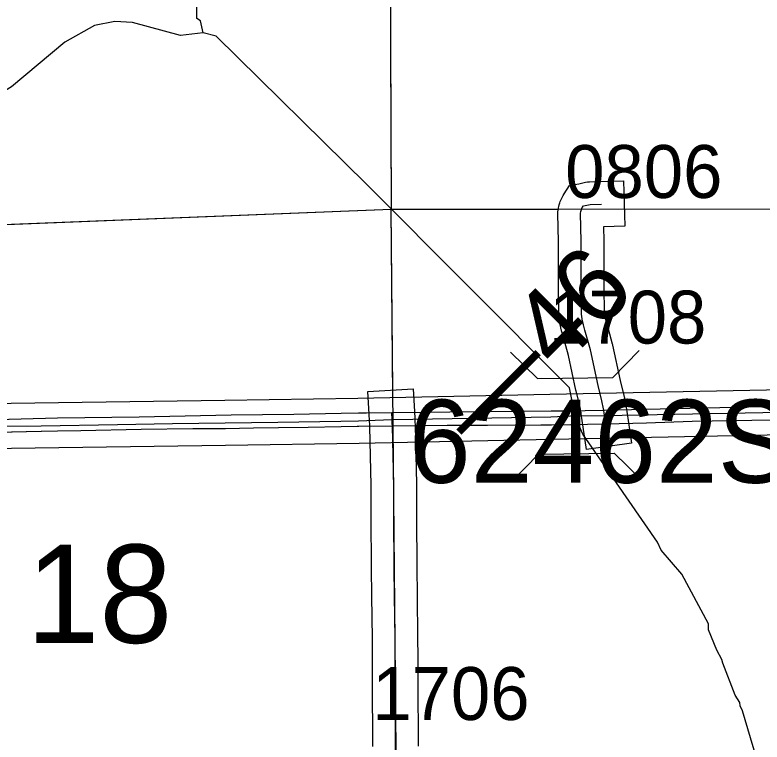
# Model space of a CAD drawing. Extents: x 23.6 to 68.7, y -63 to -29.
# Drawn here: x 33.122 to 34.111, y -42.413 to -41.451 of the extents above; entities that cross this region are included whole.
import ezdxf

# ---------------------------------------------------------------- set-up
doc = ezdxf.new("R2010")
doc.units = 0
for name, color, linetype in [('tdCoDivCarto', 7, 'Continuous'), ('tdCoHydroRiver', 7, 'Continuous'), ('tdCoPriCL', 7, 'Continuous'), ('tdCoPriDiv', 7, 'Continuous'), ('tdCoPrimary', 7, 'Continuous'), ('tdCoSecRdNmbr', 7, 'Continuous'), ('tdCoSecRteBand', 7, 'Continuous'), ('tdCoSecRteCL', 7, 'Continuous'), ('tdCoSectLine', 7, 'Continuous'), ('tdCoSectLinePart', 7, 'Continuous'), ('tdCoSectNmbr', 7, 'Continuous'), ('tdCoStrucDivPri', 7, 'Continuous'), ('tdCoStrucPriMaintName', 7, 'Continuous'), ('tdCoSurfGravel', 7, 'Continuous'), ('tdStHwyPriRefPost1', 7, 'Continuous')]:
    doc.layers.add(name, color=color, linetype=linetype)

msp = doc.modelspace()

# ---------------------------------------------------------------- linework, layer by layer
at = {"layer": 'tdCoDivCarto'}
for p, q in [((33.95644, -41.973), (33.90247, -41.97416)), ((34.05533, -41.97053), (33.95644, -41.973)), ((34.11106, -41.9693), (34.05533, -41.97053)), ((33.28616, -41.98286), (33.1779, -41.9846)), ((33.40774, -41.98064), (33.28616, -41.98286)), ((33.4911, -41.97941), (33.40774, -41.98064)), ((33.55353, -41.97829), (33.4911, -41.97941)), ((33.57664, -41.97787), (33.55353, -41.97829)), ((33.57664, -41.97787), (33.55353, -41.97829)), ((33.58727, -41.97768), (33.57664, -41.97787)), ((33.62058, -41.97729), (33.58727, -41.97768)), ((33.62258, -41.97727), (33.62058, -41.97729)), ((33.73524, -41.97595), (33.62258, -41.97727)), ((33.7811, -41.97571), (33.73524, -41.97595)), ((33.83176, -41.97519), (33.7811, -41.97571)), ((33.85763, -41.97492), (33.83176, -41.97519)), ((33.85763, -41.97492), (33.83176, -41.97519)), ((33.87679, -41.97472), (33.85763, -41.97492)), ((33.90134, -41.97419), (33.87679, -41.97472)), ((33.90148, -41.97419), (33.90134, -41.97419)), ((33.90247, -41.97416), (33.90148, -41.97419)), ((33.12982, -41.98557), (33.09643, -41.98643)), ((33.1779, -41.9846), (33.12982, -41.98557)), ((33.74759, -41.99347), (33.81812, -41.99322)), ((33.81812, -41.99322), (33.83197, -41.99305)), ((33.83197, -41.99305), (33.85783, -41.99274)), ((33.83197, -41.99305), (33.85783, -41.99274)), ((33.85783, -41.99274), (33.87978, -41.99248)), ((33.87978, -41.99248), (33.90286, -41.99197)), ((33.90286, -41.99197), (33.90392, -41.99195)), ((33.90392, -41.99195), (33.95795, -41.99075)), ((33.95795, -41.99075), (34.01862, -41.98853)), ((34.01862, -41.98853), (34.09753, -41.98706)), ((34.09753, -41.98706), (34.18088, -41.98558)), ((33.0968, -42.00278), (33.15648, -42.0016)), ((33.15648, -42.0016), (33.15663, -42.0016)), ((33.15663, -42.0016), (33.17811, -42.0013)), ((33.17811, -42.0013), (33.20876, -42.00087)), ((33.20876, -42.00087), (33.28866, -41.99914)), ((33.28866, -41.99914), (33.35697, -41.99791)), ((33.35697, -41.99791), (33.39692, -41.99815)), ((33.39692, -41.99815), (33.40062, -41.99808)), ((33.40062, -41.99808), (33.43736, -41.99741)), ((33.43736, -41.99741), (33.47043, -41.99685)), ((33.47043, -41.99685), (33.50987, -41.99618)), ((33.50987, -41.99618), (33.55382, -41.99551)), ((33.55382, -41.99551), (33.57497, -41.99519)), ((33.57497, -41.99519), (33.57693, -41.99516)), ((33.57693, -41.99516), (33.62152, -41.99452)), ((33.62152, -41.99452), (33.6228, -41.9945)), ((33.6228, -41.9945), (33.69383, -41.99347)), ((33.69383, -41.99347), (33.74759, -41.99347))]:
    msp.add_line(p, q, dxfattribs=at)
for points in [[(34.29878, -41.96813), (34.28367, -41.96761), (34.26444, -41.96738), (34.24522, -41.96757), (34.17642, -41.96831), (34.11106, -41.9693), (34.05533, -41.97053), (33.95644, -41.973), (33.90247, -41.97416)], [(34.29878, -41.96813), (34.28367, -41.96761), (34.26444, -41.96738), (34.24522, -41.96757), (34.17642, -41.96831), (34.11106, -41.9693), (34.05533, -41.97053), (33.95644, -41.973), (33.90247, -41.97416)], [(34.29878, -41.96813), (34.28367, -41.96761), (34.26444, -41.96738), (34.24522, -41.96757), (34.17642, -41.96831), (34.11106, -41.9693), (34.05533, -41.97053), (33.95644, -41.973), (33.90247, -41.97416)], [(33.55353, -41.97829), (33.4911, -41.97941), (33.40774, -41.98064), (33.28616, -41.98286), (33.1779, -41.9846), (33.12982, -41.98557), (33.09643, -41.98643)], [(33.55353, -41.97829), (33.4911, -41.97941), (33.40774, -41.98064), (33.28616, -41.98286), (33.1779, -41.9846), (33.12982, -41.98557), (33.09643, -41.98643)], [(33.55353, -41.97829), (33.4911, -41.97941), (33.40774, -41.98064), (33.28616, -41.98286), (33.1779, -41.9846), (33.12982, -41.98557), (33.09643, -41.98643)], [(33.57664, -41.97787), (33.55353, -41.97829)], [(33.57664, -41.97787), (33.55353, -41.97829)], [(33.62258, -41.97727), (33.62058, -41.97729), (33.58727, -41.97768), (33.57664, -41.97787)], [(33.62258, -41.97727), (33.62058, -41.97729), (33.58727, -41.97768), (33.57664, -41.97787)], [(33.62258, -41.97727), (33.62058, -41.97729), (33.58727, -41.97768), (33.57664, -41.97787)], [(33.83176, -41.97519), (33.7811, -41.97571), (33.73524, -41.97595), (33.62258, -41.97727)], [(33.83176, -41.97519), (33.7811, -41.97571), (33.73524, -41.97595), (33.62258, -41.97727)], [(33.83176, -41.97519), (33.7811, -41.97571), (33.73524, -41.97595), (33.62258, -41.97727)], [(33.85763, -41.97492), (33.83176, -41.97519)], [(33.85763, -41.97492), (33.83176, -41.97519)], [(33.90247, -41.97416), (33.90148, -41.97419), (33.90134, -41.97419), (33.87679, -41.97472), (33.85763, -41.97492)], [(33.90247, -41.97416), (33.90148, -41.97419), (33.90134, -41.97419), (33.87679, -41.97472), (33.85763, -41.97492)], [(33.90247, -41.97416), (33.90148, -41.97419), (33.90134, -41.97419), (33.87679, -41.97472), (33.85763, -41.97492)], [(33.6228, -41.9945), (33.69383, -41.99347), (33.74759, -41.99347), (33.81812, -41.99322), (33.83197, -41.99305)], [(33.6228, -41.9945), (33.69383, -41.99347), (33.74759, -41.99347), (33.81812, -41.99322), (33.83197, -41.99305)], [(33.6228, -41.9945), (33.69383, -41.99347), (33.74759, -41.99347), (33.81812, -41.99322), (33.83197, -41.99305)], [(33.83197, -41.99305), (33.85783, -41.99274)], [(33.83197, -41.99305), (33.85783, -41.99274)], [(33.85783, -41.99274), (33.87978, -41.99248), (33.90286, -41.99197)], [(33.85783, -41.99274), (33.87978, -41.99248), (33.90286, -41.99197)], [(33.85783, -41.99274), (33.87978, -41.99248), (33.90286, -41.99197)], [(33.90286, -41.99197), (33.90392, -41.99195), (33.95795, -41.99075), (34.01862, -41.98853), (34.09753, -41.98706), (34.18088, -41.98558), (34.25881, -41.98385), (34.29826, -41.98498)], [(33.90286, -41.99197), (33.90392, -41.99195), (33.95795, -41.99075), (34.01862, -41.98853), (34.09753, -41.98706), (34.18088, -41.98558), (34.25881, -41.98385), (34.29826, -41.98498)], [(33.90286, -41.99197), (33.90392, -41.99195), (33.95795, -41.99075), (34.01862, -41.98853), (34.09753, -41.98706), (34.18088, -41.98558), (34.25881, -41.98385), (34.29826, -41.98498)], [(33.0968, -42.00278), (33.15648, -42.0016), (33.15663, -42.0016)], [(33.0968, -42.00278), (33.15648, -42.0016), (33.15663, -42.0016)], [(33.0968, -42.00278), (33.15648, -42.0016), (33.15663, -42.0016)], [(33.15663, -42.0016), (33.17811, -42.0013), (33.20876, -42.00087), (33.28866, -41.99914), (33.35697, -41.99791), (33.39692, -41.99815), (33.40062, -41.99808)], [(33.15663, -42.0016), (33.17811, -42.0013), (33.20876, -42.00087), (33.28866, -41.99914), (33.35697, -41.99791), (33.39692, -41.99815), (33.40062, -41.99808)], [(33.15663, -42.0016), (33.17811, -42.0013), (33.20876, -42.00087), (33.28866, -41.99914), (33.35697, -41.99791), (33.39692, -41.99815), (33.40062, -41.99808)], [(33.40062, -41.99808), (33.43736, -41.99741), (33.47043, -41.99685)], [(33.40062, -41.99808), (33.43736, -41.99741), (33.47043, -41.99685)], [(33.40062, -41.99808), (33.43736, -41.99741), (33.47043, -41.99685)], [(33.47043, -41.99685), (33.50987, -41.99618), (33.55382, -41.99551)], [(33.47043, -41.99685), (33.50987, -41.99618), (33.55382, -41.99551)], [(33.47043, -41.99685), (33.50987, -41.99618), (33.55382, -41.99551)], [(33.55382, -41.99551), (33.57497, -41.99519), (33.57693, -41.99516)], [(33.55382, -41.99551), (33.57497, -41.99519), (33.57693, -41.99516)], [(33.55382, -41.99551), (33.57497, -41.99519), (33.57693, -41.99516)], [(33.57693, -41.99516), (33.62152, -41.99452), (33.6228, -41.9945)], [(33.57693, -41.99516), (33.62152, -41.99452), (33.6228, -41.9945)], [(33.57693, -41.99516), (33.62152, -41.99452), (33.6228, -41.9945)]]:
    msp.add_lwpolyline(points, dxfattribs=at)
at = {"layer": 'tdCoHydroRiver'}
for points in [[(33.37072, -41.4744), (33.36743, -41.45864), (33.36267, -41.45552), (33.36389, -41.21242)], [(33.37072, -41.4744), (33.34075, -41.4778), (33.27748, -41.46094), (33.25379, -41.45955), (33.227, -41.4645), (33.18772, -41.48692), (33.11715, -41.54589), (33.09045, -41.56189), (33.04797, -41.5796), (32.99278, -41.58636), (32.81747, -41.57514)], [(34.11103, -42.45974), (34.08507, -42.37156), (34.08186, -42.36527), (34.08182, -42.36053), (34.07543, -42.35111), (34.05931, -42.30863), (34.0577, -42.3039), (34.05128, -42.29133), (34.04001, -42.26458), (34.03995, -42.25669), (34.00469, -42.19068), (33.97761, -42.15932), (33.97278, -42.14832), (33.89773, -42.04), (33.87377, -42.00547), (33.86412, -41.98344), (33.85592, -41.94405), (33.587, -41.67471), (33.38812, -41.47899), (33.37072, -41.4744)]]:
    msp.add_lwpolyline(points, dxfattribs=at)
at = {"layer": 'tdCoPriCL'}
msp.add_lwpolyline([(33.09627, -41.99503), (33.15615, -41.99437), (33.25725, -41.99285), (33.33018, -41.99158), (33.40011, -41.99079), (33.46993, -41.98952), (33.55333, -41.98827), (33.57644, -41.98794), (33.62068, -41.98627), (33.6223, -41.98621), (33.83146, -41.98265), (33.85732, -41.98136), (33.90224, -41.98071), (34.20541, -41.97522)], dxfattribs=at)
at = {"layer": 'tdCoPriDiv'}
for points in [[(32.80142, -41.96898), (33.3997, -41.96078), (33.5757, -41.95794), (33.83, -41.95268), (34.20508, -41.94521), (34.29926, -41.94521), (34.36272, -41.95029), (34.45708, -41.96464), (34.51872, -41.97977), (34.77519, -42.05336), (34.85412, -42.08321), (34.89269, -42.10029), (34.951, -42.13072)], [(34.94537, -42.19636), (34.92169, -42.18307), (34.86633, -42.15422), (34.83114, -42.13864), (34.7565, -42.11041), (34.50268, -42.03762), (34.44519, -42.0235), (34.35519, -42.00982), (34.29714, -42.0052), (34.20582, -42.0052), (33.833, -42.01261), (33.57726, -42.01792), (33.40059, -42.02077), (32.80136, -42.02898)]]:
    msp.add_lwpolyline(points, dxfattribs=at)
at = {"layer": 'tdCoPrimary'}
for p, q in [((33.57664, -41.97787), (33.55353, -41.97829)), ((33.57664, -41.97787), (33.55353, -41.97829)), ((33.85763, -41.97492), (33.83176, -41.97519)), ((33.85763, -41.97492), (33.83176, -41.97519)), ((33.83197, -41.99305), (33.85783, -41.99274)), ((33.83197, -41.99305), (33.85783, -41.99274))]:
    msp.add_line(p, q, dxfattribs=at)
for points in [[(34.11106, -41.9693), (34.05533, -41.97053), (33.95644, -41.973), (33.90247, -41.97416), (33.90148, -41.97419), (33.90134, -41.97419), (33.87679, -41.97472), (33.85763, -41.97492), (33.83176, -41.97519), (33.7811, -41.97571), (33.73524, -41.97595), (33.62258, -41.97727), (33.62058, -41.97729), (33.58727, -41.97768), (33.57664, -41.97787), (33.55353, -41.97829), (33.4911, -41.97941), (33.40774, -41.98064), (33.28616, -41.98286), (33.1779, -41.9846), (33.12982, -41.98557), (33.09643, -41.98643)], [(34.29878, -41.96813), (34.28367, -41.96761), (34.26444, -41.96738), (34.24522, -41.96757), (34.17642, -41.96831), (34.11106, -41.9693), (34.05533, -41.97053), (33.95644, -41.973), (33.90247, -41.97416)], [(34.29878, -41.96813), (34.28367, -41.96761), (34.26444, -41.96738), (34.24522, -41.96757), (34.17642, -41.96831), (34.11106, -41.9693), (34.05533, -41.97053), (33.95644, -41.973), (33.90247, -41.97416)], [(33.55353, -41.97829), (33.4911, -41.97941), (33.40774, -41.98064), (33.28616, -41.98286), (33.1779, -41.9846), (33.12982, -41.98557), (33.09643, -41.98643)], [(33.55353, -41.97829), (33.4911, -41.97941), (33.40774, -41.98064), (33.28616, -41.98286), (33.1779, -41.9846), (33.12982, -41.98557), (33.09643, -41.98643)], [(33.62258, -41.97727), (33.62058, -41.97729), (33.58727, -41.97768), (33.57664, -41.97787)], [(33.62258, -41.97727), (33.62058, -41.97729), (33.58727, -41.97768), (33.57664, -41.97787)], [(33.83176, -41.97519), (33.7811, -41.97571), (33.73524, -41.97595), (33.62258, -41.97727)], [(33.83176, -41.97519), (33.7811, -41.97571), (33.73524, -41.97595), (33.62258, -41.97727)], [(33.90247, -41.97416), (33.90148, -41.97419), (33.90134, -41.97419), (33.87679, -41.97472), (33.85763, -41.97492)], [(33.90247, -41.97416), (33.90148, -41.97419), (33.90134, -41.97419), (33.87679, -41.97472), (33.85763, -41.97492)], [(33.0968, -42.00278), (33.15648, -42.0016), (33.15663, -42.0016), (33.17811, -42.0013), (33.20876, -42.00087), (33.28866, -41.99914), (33.35697, -41.99791), (33.39692, -41.99815), (33.40062, -41.99808), (33.43736, -41.99741), (33.47043, -41.99685), (33.50987, -41.99618), (33.55382, -41.99551), (33.57497, -41.99519), (33.57693, -41.99516), (33.62152, -41.99452), (33.6228, -41.9945), (33.69383, -41.99347), (33.74759, -41.99347), (33.81812, -41.99322), (33.83197, -41.99305), (33.85783, -41.99274), (33.87978, -41.99248), (33.90286, -41.99197), (33.90392, -41.99195), (33.95795, -41.99075), (34.01862, -41.98853), (34.09753, -41.98706), (34.18088, -41.98558)], [(33.6228, -41.9945), (33.69383, -41.99347), (33.74759, -41.99347), (33.81812, -41.99322), (33.83197, -41.99305)], [(33.6228, -41.9945), (33.69383, -41.99347), (33.74759, -41.99347), (33.81812, -41.99322), (33.83197, -41.99305)], [(33.85783, -41.99274), (33.87978, -41.99248), (33.90286, -41.99197)], [(33.85783, -41.99274), (33.87978, -41.99248), (33.90286, -41.99197)], [(33.90286, -41.99197), (33.90392, -41.99195), (33.95795, -41.99075), (34.01862, -41.98853), (34.09753, -41.98706), (34.18088, -41.98558), (34.25881, -41.98385), (34.29826, -41.98498)], [(33.90286, -41.99197), (33.90392, -41.99195), (33.95795, -41.99075), (34.01862, -41.98853), (34.09753, -41.98706), (34.18088, -41.98558), (34.25881, -41.98385), (34.29826, -41.98498)], [(33.0968, -42.00278), (33.15648, -42.0016), (33.15663, -42.0016)], [(33.0968, -42.00278), (33.15648, -42.0016), (33.15663, -42.0016)], [(33.15663, -42.0016), (33.17811, -42.0013), (33.20876, -42.00087), (33.28866, -41.99914), (33.35697, -41.99791), (33.39692, -41.99815), (33.40062, -41.99808)], [(33.15663, -42.0016), (33.17811, -42.0013), (33.20876, -42.00087), (33.28866, -41.99914), (33.35697, -41.99791), (33.39692, -41.99815), (33.40062, -41.99808)], [(33.40062, -41.99808), (33.43736, -41.99741), (33.47043, -41.99685)], [(33.40062, -41.99808), (33.43736, -41.99741), (33.47043, -41.99685)], [(33.47043, -41.99685), (33.50987, -41.99618), (33.55382, -41.99551)], [(33.47043, -41.99685), (33.50987, -41.99618), (33.55382, -41.99551)], [(33.55382, -41.99551), (33.57497, -41.99519), (33.57693, -41.99516)], [(33.55382, -41.99551), (33.57497, -41.99519), (33.57693, -41.99516)], [(33.57693, -41.99516), (33.62152, -41.99452), (33.6228, -41.9945)], [(33.57693, -41.99516), (33.62152, -41.99452), (33.6228, -41.9945)]]:
    msp.add_lwpolyline(points, dxfattribs=at)
at = {"layer": 'tdCoSecRteBand'}
for points in [[(33.87854, -42.02595), (33.87423, -41.99626), (33.87166, -41.9785), (33.87148, -41.97732), (33.86964, -41.96812), (33.86472, -41.94843), (33.86459, -41.94792), (33.86449, -41.94741), (33.85466, -41.90133), (33.84752, -41.87595), (33.84751, -41.87592), (33.8475, -41.87589), (33.84553, -41.86882), (33.84525, -41.86784), (33.84505, -41.86684), (33.84406, -41.86207), (33.84387, -41.86115), (33.84374, -41.86023), (33.84243, -41.85103), (33.84219, -41.84937), (33.84214, -41.84769), (33.84197, -41.84227), (33.84197, -41.84219), (33.84197, -41.84211), (33.84131, -41.81597), (33.8413, -41.8154), (33.8413, -41.81484), (33.84163, -41.78918), (33.8413, -41.75067), (33.84065, -41.71399), (33.8406, -41.71142), (33.84099, -41.70889), (33.8414, -41.70621), (33.84172, -41.70415), (33.84232, -41.70216), (33.8431, -41.69956), (33.8437, -41.69756), (33.84456, -41.69567), (33.8457, -41.6932), (33.84656, -41.69131), (33.84769, -41.68955), (33.84915, -41.68727), (33.85593, -41.67665), (33.86827, -41.67406), (33.87728, -41.67217), (33.87989, -41.67162), (33.88255, -41.67154), (33.8977, -41.67109), (33.92768, -41.67021), (33.92946, -41.73018), (33.90096, -41.73102), (33.9013, -41.74974), (33.9013, -41.74988), (33.9013, -41.75002), (33.90163, -41.78899), (33.90163, -41.7893), (33.90163, -41.78962), (33.90131, -41.81503), (33.90195, -41.84053), (33.90206, -41.8442), (33.90301, -41.85082), (33.9036, -41.85368), (33.90529, -41.85973), (33.91268, -41.88601), (33.91294, -41.88693), (33.91314, -41.88787), (33.92306, -41.93438), (33.92803, -41.95426), (33.9282, -41.95495), (33.92834, -41.95565), (33.93048, -41.96634), (33.93063, -41.96712), (33.93075, -41.96792), (33.93103, -41.96988), (33.93361, -41.98764), (33.93792, -42.01733), (33.87854, -42.02595)], [(33.5955, -42.41886), (33.59546, -42.40235), (33.59534, -42.34785), (33.59517, -42.3003), (33.59493, -42.27621), (33.59435, -42.21995), (33.5937, -42.18291), (33.59369, -42.18272), (33.59369, -42.18252), (33.59337, -42.11561), (33.59336, -42.11548), (33.59337, -42.11535), (33.59353, -42.07345), (33.59352, -42.07326), (33.59154, -41.99571), (33.5914, -41.99317), (33.59112, -41.9879), (33.59063, -41.97892), (33.589, -41.94896), (33.64891, -41.94571), (33.65054, -41.97566), (33.65103, -41.98464), (33.65132, -41.98992), (33.65132, -41.98993), (33.65132, -41.98993), (33.65148, -41.9929), (33.6515, -41.99333), (33.65151, -41.99375), (33.65351, -42.07181), (33.65351, -42.0719), (33.65351, -42.07199), (33.65352, -42.07263), (33.65353, -42.07298), (33.65353, -42.07333), (33.65337, -42.11545), (33.65369, -42.18204), (33.65435, -42.219), (33.65435, -42.21911), (33.65435, -42.21923), (33.65493, -42.2756), (33.65517, -42.29978), (33.65517, -42.29989), (33.65517, -42.29999), (33.65534, -42.34766), (33.65534, -42.34768), (33.65534, -42.3477), (33.65546, -42.40221), (33.6555, -42.41855)]]:
    msp.add_lwpolyline(points, dxfattribs=at)
at = {"layer": 'tdCoSecRteCL'}
for points in [[(33.90392, -41.99195), (33.90134, -41.97419), (33.90106, -41.97222), (33.89892, -41.96154), (33.89383, -41.94115), (33.8838, -41.89413), (33.8764, -41.86783), (33.87443, -41.86076), (33.87344, -41.85599), (33.87212, -41.84678), (33.87196, -41.84136), (33.8713, -41.81522), (33.87163, -41.78924), (33.8713, -41.75028), (33.87064, -41.71345), (33.87106, -41.71077), (33.87184, -41.70817), (33.87297, -41.70571), (33.87443, -41.70342), (33.88344, -41.70153), (33.89859, -41.70108)], [(33.62958, -42.71045), (33.62928, -42.69515), (33.62863, -42.62824), (33.62682, -42.51234), (33.6255, -42.41879), (33.62546, -42.40228), (33.62534, -42.34777), (33.62517, -42.30009), (33.62493, -42.27591), (33.62435, -42.21953), (33.62369, -42.18238), (33.62336, -42.11546), (33.62353, -42.07321), (33.62352, -42.07258), (33.62152, -41.99452), (33.62136, -41.99155), (33.62107, -41.98627), (33.62058, -41.97729)]]:
    msp.add_lwpolyline(points, dxfattribs=at)
at = {"layer": 'tdCoSectLine'}
for points in [[(33.61566, -40.70997), (33.61995, -41.70765)], [(32.68072, -41.74505), (33.61995, -41.70765)], [(33.61995, -41.70765), (34.62144, -41.70749)], [(33.62924, -42.71045), (33.61995, -41.70765)]]:
    msp.add_lwpolyline(points, dxfattribs=at)
at = {"layer": 'tdCoSectLinePart'}
for points in [[(33.61579, -40.73996), (33.61995, -41.70765)], [(32.71046, -41.74386), (33.61995, -41.70765)], [(33.61995, -41.70765), (33.84115, -41.70762)], [(33.62225, -41.95588), (33.61995, -41.70765)], [(33.92844, -41.7076), (34.34187, -41.70754)]]:
    msp.add_lwpolyline(points, dxfattribs=at)
at = {"layer": 'tdCoStrucDivPri'}
for points in [[(33.77768, -41.89713), (33.81354, -41.93198), (33.91353, -41.93053), (33.94837, -41.89467)], [(33.78014, -42.06783), (33.81498, -42.03197), (33.91497, -42.03052), (33.95083, -42.06537)]]:
    msp.add_lwpolyline(points, dxfattribs=at)
at = {"layer": 'tdCoSurfGravel'}
msp.add_line((33.62107, -41.98627), (33.62058, -41.97729), dxfattribs=at)
for points in [[(33.90392, -41.99195), (33.90134, -41.97419), (33.90106, -41.97222), (33.89892, -41.96154), (33.89383, -41.94115), (33.8838, -41.89413), (33.8764, -41.86783), (33.87443, -41.86076), (33.87344, -41.85599), (33.87212, -41.84678), (33.87196, -41.84136), (33.8713, -41.81522), (33.87163, -41.78924), (33.8713, -41.75028), (33.87064, -41.71345), (33.87106, -41.71077), (33.87184, -41.70817), (33.87297, -41.70571), (33.87443, -41.70342), (33.88344, -41.70153), (33.89859, -41.70108)], [(33.6255, -42.41879), (33.62546, -42.40228), (33.62534, -42.34777), (33.62517, -42.30009), (33.62493, -42.27591), (33.62435, -42.21953), (33.62369, -42.18238), (33.62336, -42.11546), (33.62353, -42.07321), (33.62352, -42.07258), (33.62152, -41.99452), (33.62136, -41.99155), (33.62107, -41.98627)]]:
    msp.add_lwpolyline(points, dxfattribs=at)

# ---------------------------------------------------------------- texts
at = {"layer": 'tdCoSecRdNmbr'}
for s, rotation, p in [('0806', 0.02672, (33.85031, -41.69301)), ('1708', 0.0267, (33.82903, -41.8857)), ('1706', 0.02653, (33.5949, -42.38392))]:
    msp.add_text(s, height=0.07, rotation=rotation, dxfattribs=at).set_placement(p)
at = {"layer": 'tdCoSectNmbr'}
msp.add_text('18', height=0.13, rotation=0.02613, dxfattribs=at).set_placement((33.13664, -42.28186))
at = {"layer": 'tdCoStrucPriMaintName'}
msp.add_text('62462S163', height=0.11, dxfattribs=at).set_placement((33.64333, -42.06996))
msp.add_text('62462S163', height=0.11, dxfattribs=at).set_placement((33.64333, -42.06996))
msp.add_text('62462S163', height=0.11, dxfattribs=at).set_placement((33.64333, -42.06996))
at = {"layer": 'tdStHwyPriRefPost1'}
msp.add_text('‒‒46', height=0.1, rotation=45, dxfattribs=at).set_placement((33.73554, -42.02882))

doc.saveas('drawing.dxf')
